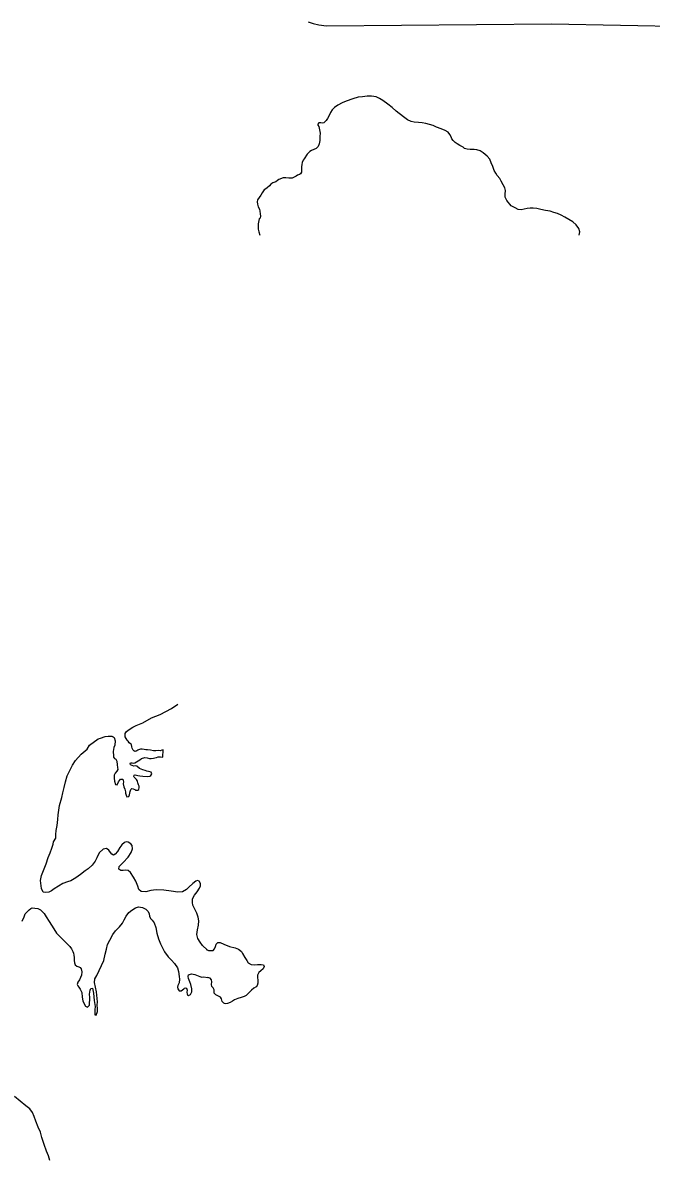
# Model space of a CAD drawing. Extents: x -83719 to 153526, y -11835 to 11446.
# Drawn here: x 1793.7 to 2008.3, y -526 to -139.2 of the extents above; entities that cross this region are included whole.
import ezdxf

# ---------------------------------------------------------------- set-up
doc = ezdxf.new("R2010")
doc.units = 0
doc.layers.add('Level 10', color=7, linetype='Continuous')
doc.layers.add('Level 9', color=7, linetype='Continuous')

msp = doc.modelspace()

# ---------------------------------------------------------------- linework, layer by layer
at = {"layer": 'Level 10'}
msp.add_lwpolyline([(1891.12, -138.94), (1892.91, -139.45), (1894.83, -139.96), (1897.36, -140.28), (1974.25, -139.66), (2021.3, -140.53)], dxfattribs=at)
at = {"layer": 'Level 9'}
for points in [[(1982.59, -208.18), (1981.44, -207.13), (1980.09, -206.35), (1978.71, -205.54), (1977.53, -204.86), (1976.22, -204.32), (1974.98, -203.94), (1973.7, -203.59), (1972.16, -203.28), (1970.59, -202.94), (1969.18, -202.63), (1967.91, -202.49), (1966.91, -202.47), (1965.91, -202.63), (1964.85, -202.88), (1963.85, -203.1), (1962.82, -202.95), (1961.77, -202.36), (1960.46, -201.75), (1958.93, -199.87), (1958.4, -198.75), (1958.35, -197.75), (1958.53, -196.54), (1958.31, -195.57), (1957.76, -194.51), (1957, -193.32), (1956.59, -192.43), (1955.67, -191.41), (1955.18, -190.58), (1954.67, -189.65), (1954.14, -188.26), (1953.58, -187), (1953.13, -185.77), (1952.24, -184.72), (1950.92, -183.67), (1949.87, -182.99), (1948.7, -182.57), (1947.76, -182.49), (1946.46, -182.45), (1945.46, -182.43), (1944.55, -182.11), (1944.08, -181.65), (1942.97, -181.14), (1942.02, -180.62), (1941.35, -180.13), (1940.63, -179.44), (1940.22, -178.85), (1939.91, -178.18), (1939.53, -177.35), (1938.88, -176.6), (1937.87, -176.01), (1936.52, -175.44), (1934.98, -174.89), (1933.77, -174.35), (1932.53, -174), (1931.32, -173.66), (1930.05, -173.44), (1928.82, -173.33), (1927.31, -173.16), (1926.31, -172.94), (1925.03, -172.33), (1923.71, -171.38), (1921.21, -169.46), (1919.85, -168.18), (1918.33, -167), (1916.67, -165.82), (1915.52, -165.04), (1914.34, -164.5), (1912.81, -164.26), (1911.27, -164.28), (1909.68, -164.51), (1908.24, -164.6), (1906.42, -165.2), (1904.17, -165.98), (1902.78, -166.57), (1901.32, -167.33), (1900.14, -168.19), (1899.39, -169), (1898.77, -169.92), (1898.16, -171.07), (1897.71, -171.91), (1897.29, -172.58), (1896.9, -173.09), (1896.47, -173.37), (1895.9, -173.48), (1895.47, -173.45), (1895.04, -173.43), (1894.8, -173.43), (1894.51, -173.8), (1894.45, -174.14), (1894.76, -174.7), (1894.94, -175.23), (1895.2, -176.9), (1895.19, -178.07), (1895.12, -179.41), (1894.9, -180.58), (1894.55, -181.46), (1893.9, -182.14), (1893.11, -182.55), (1892.31, -182.83), (1891.69, -183.21)], [(1891.69, -183.21), (1890.84, -184.13), (1889.83, -185.65), (1889.47, -186.19), (1889.06, -186.97), (1888.97, -187.57), (1888.88, -188.41), (1888.93, -189.14), (1888.91, -189.65), (1888.85, -190.21), (1888.53, -190.79), (1888.16, -191.03), (1887.57, -191.27), (1887.01, -191.58), (1886.41, -191.93), (1885.69, -192.24), (1884.59, -192.33), (1883.55, -192.18), (1882.58, -192.13), (1881.16, -192.72), (1880.7, -193.13), (1880.14, -193.58), (1879.11, -193.83), (1878.45, -194.28), (1877.93, -194.92), (1877.21, -195.57), (1876.68, -195.88), (1876.19, -196.22), (1875.9, -196.56), (1875.48, -197.24), (1875.03, -198.11), (1874.41, -198.89), (1873.89, -199.64), (1873.77, -200.37), (1873.82, -201.18), (1874.06, -202.04), (1874.51, -202.9), (1874.66, -203.5), (1874.81, -204.43), (1874.86, -205.2), (1874.74, -205.87), (1874.38, -206.21), (1874.11, -207.82), (1874.06, -208.76), (1874.14, -209.66), (1874.36, -210.59), (1874.67, -211.73)], [(1983.63, -211.73), (1983.87, -210.63), (1983.48, -209.4), (1982.59, -208.18)], [(1830.44, -391.98), (1830.54, -391.81), (1831.1, -391.8), (1831.57, -391.86), (1832.03, -391.78), (1832.56, -391.47), (1833.18, -391.06), (1833.71, -390.75), (1834.33, -390.33), (1835.46, -389.94), (1836.26, -390.03), (1837.03, -390.28), (1837.59, -390.3), (1838.42, -390.22), (1838.79, -390.08), (1839.35, -389.9), (1839.91, -389.75), (1840.34, -389.68), (1840.81, -389.74), (1841.54, -389.79), (1841.72, -387.35), (1841.26, -387.49), (1840.6, -387.71), (1840.03, -387.55), (1839.17, -387.7), (1838.34, -387.62), (1837.4, -387.5), (1836.37, -387.32), (1835.73, -387.34), (1835.17, -387.25), (1834.5, -387.13), (1833.9, -387.11), (1833.21, -387.32), (1833.04, -387.42), (1832.65, -387.63), (1832.48, -387.77), (1832.32, -387.84), (1832.02, -387.88), (1831.68, -387.65), (1831.38, -387.42), (1831.24, -387.03), (1831.06, -386.76), (1831.02, -386.33), (1830.81, -385.57), (1830.57, -385.27), (1830.09, -384.91), (1829.72, -384.39), (1829.44, -383.99), (1829.06, -383.43), (1828.75, -382.91), (1828.68, -382.54), (1828.73, -381.71), (1828.99, -381.2), (1829.74, -380.58), (1831.28, -379.59), (1832.47, -378.99), (1834.68, -378.08), (1837.71, -376.45), (1840.64, -375.26), (1844.49, -373.25), (1846.72, -371.75)], [(1805.01, -417.51), (1805.02, -416.21), (1805.16, -414.84), (1805.46, -413.2), (1805.71, -411.09), (1805.85, -409.49), (1806.08, -407.95), (1806.25, -406.38), (1807.05, -403.56), (1807.42, -402.02), (1807.92, -400.24), (1808.34, -398.23), (1808.93, -396.21), (1809.73, -394.6), (1810.69, -392.61), (1811.75, -390.99), (1813.67, -388.85), (1815.73, -387.14), (1816.5, -385.72), (1819.48, -383.53), (1820.24, -383.31), (1821.9, -382.78), (1822.89, -382.72), (1824.16, -382.7), (1824.66, -382.85), (1825, -383.18), (1825.26, -384.28), (1825.12, -385.78), (1824.87, -386.49), (1824.63, -387.89), (1824.7, -389.39), (1824.77, -389.79), (1825.08, -390.29), (1825.55, -390.54), (1825.9, -391.2), (1825.99, -392.5), (1826.14, -393.37), (1826.16, -394.03), (1825.84, -394.64), (1825.28, -395.32), (1825, -395.96), (1824.95, -397.03), (1825.11, -397.99), (1825.4, -399.12), (1826, -399.24), (1826.48, -398.3), (1827.16, -397.38), (1827.56, -397.31), (1827.86, -397.4), (1828.11, -398.3), (1828.02, -398.93), (1828.21, -399.93), (1828.56, -400.79), (1828.78, -401.69), (1828.85, -402.12), (1829.03, -402.75), (1829.31, -403.38), (1829.98, -403.3), (1830.13, -402.73), (1830.44, -401.52), (1830.59, -400.88), (1830.98, -400.54), (1831.42, -400.63), (1831.99, -400.92), (1832.23, -401.05), (1832.46, -401.11), (1833.06, -401.07), (1833.35, -400.89), (1833.47, -400.23), (1833.43, -399.76), (1833.22, -399.23), (1833.01, -398.63), (1832.9, -398.17), (1832.76, -397.77), (1832.52, -397.41), (1832.31, -397.25), (1832.04, -396.85), (1831.8, -396.62), (1831.66, -396.39), (1831.82, -396.02), (1832.12, -395.85), (1832.99, -396.06), (1833.72, -396.15), (1834.69, -396.36), (1836.19, -396.4), (1837.12, -396.28), (1837.48, -396.07), (1837.77, -395.54), (1837.52, -394.94), (1836.72, -394.76), (1836.12, -394.57), (1835.48, -394.38), (1834.78, -394.19), (1834.17, -393.94), (1833.54, -393.72), (1832.72, -392.93), (1832.29, -392.84), (1831.62, -392.92), (1831.09, -392.7), (1830.55, -392.48), (1830.44, -391.98)], [(1856.71, -455.62), (1855.08, -454.07), (1854.29, -452.94), (1853.5, -451.72), (1853.21, -450.29), (1853.34, -448.75), (1853.75, -447.14), (1853.82, -445.7), (1853.63, -444.4), (1853.17, -443.04), (1852.45, -441.65), (1851.85, -440.36), (1851.64, -439.4), (1851.71, -438.19), (1852.42, -436.94), (1853.3, -435.76), (1854.05, -434.54), (1854.37, -433.7), (1854.42, -432.93), (1854, -432.17), (1853.36, -431.88), (1852.84, -432.16), (1851.82, -432.94), (1850.47, -434.17), (1849.59, -434.96), (1848.27, -435.75), (1846.67, -435.95), (1844.43, -435.56), (1841.85, -435.27), (1839.32, -435.12), (1837.49, -435.35), (1835.79, -435.75), (1834.16, -435.62), (1833.41, -435.03), (1832.99, -433.87), (1832.39, -432.14), (1831.5, -430.76), (1830.47, -429.24), (1829.72, -428.55), (1828.89, -428.37), (1828.06, -428.55), (1827.22, -428.53), (1826.58, -428.04), (1826.69, -427.1), (1828.04, -425.78), (1829.74, -423.97), (1830.71, -422.35), (1831.19, -421.14), (1831.13, -420), (1830.69, -419.38), (1829.71, -418.79), (1829.01, -418.77), (1828.51, -418.92), (1827.62, -419.7), (1826.91, -420.62), (1826.03, -422.07), (1825.28, -422.99), (1824.76, -423.27), (1824.18, -422.98), (1823.67, -422.38), (1823.12, -421.59), (1822.28, -421.01), (1821.18, -421.19), (1819.84, -422.49), (1819.04, -424.14), (1818.49, -425.29), (1817.48, -426.64), (1816.1, -427.91), (1815.02, -428.66), (1813.47, -429.86), (1811.89, -431.06), (1810.21, -432.09), (1808.98, -432.32), (1807.39, -432.98), (1804.46, -434.78), (1803.54, -435.39), (1802.68, -435.85), (1801.61, -436.03), (1800.71, -435.85), (1800.12, -434.69), (1799.8, -431.89), (1800.14, -430.21), (1800.81, -428.53), (1801.73, -426.27), (1802.46, -424.09), (1803.1, -422.47), (1803.63, -420.89), (1804.11, -419.51), (1804.29, -418.71), (1805.01, -417.51)], [(1794.61, -443.31), (1795.33, -442.5), (1795.95, -441.89), (1796.48, -441.44), (1796.98, -441.3), (1797.91, -441.31), (1798.91, -441.46), (1799.86, -441.98), (1801.01, -443.19), (1801.7, -444.32), (1802.8, -445.9), (1804.31, -448.41), (1805.31, -449.86), (1806.43, -451.08), (1807.82, -452.39), (1808.81, -453.44), (1809.86, -454.49), (1810.37, -455.25), (1810.82, -456.11), (1811.07, -456.7), (1811.18, -457.37), (1811.33, -458.2), (1811.35, -459.27), (1811.4, -459.97), (1811.64, -460.7), (1812.22, -461.12), (1812.92, -461.35), (1813.39, -461.6), (1813.64, -462.07), (1813.86, -463.13), (1813.81, -464.2), (1813.49, -465.04), (1813.11, -465.85), (1812.55, -466.63), (1812.37, -467.4), (1812.54, -467.9), (1812.92, -468.26), (1813.33, -468.99), (1813.89, -470.11), (1814.05, -471.71), (1814.24, -473.01), (1814.76, -474.01), (1815.17, -474.77), (1815.85, -475.16), (1816.53, -474.41), (1816.58, -473.54), (1816.6, -472.8), (1816.65, -471.87), (1816.53, -470.67), (1816.77, -469.36), (1817, -468.79), (1817.53, -468.68), (1817.89, -470.41), (1818.14, -472.81), (1818.41, -474.91), (1818.36, -476.01), (1818.35, -476.98), (1818.4, -477.78), (1818.83, -477.84), (1819.24, -476.63), (1819.22, -475.56), (1819.17, -474.49), (1819.28, -473.29), (1818.89, -469.95), (1818.55, -468.29), (1818.29, -466.76), (1818.34, -465.49), (1819.01, -464.3), (1821.42, -459.18), (1821.82, -457.1), (1822.35, -455.35), (1822.69, -453.74), (1823.43, -452.26), (1824.49, -450.33), (1825.37, -449.08), (1826.81, -447.68), (1827.75, -446.46), (1828.4, -445.38), (1829.01, -444.13), (1829.92, -442.88), (1831.01, -442.06), (1832.19, -441.23), (1833.25, -440.91), (1834.56, -441.16), (1835.74, -441.67), (1836.59, -442.52), (1836.93, -443.25), (1837.01, -444.05), (1837.4, -444.88), (1837.97, -445.43), (1838.59, -446.39), (1839.16, -447.95), (1839.46, -449.85), (1840.03, -451.78), (1840.79, -453.53), (1841.52, -455.16), (1842.08, -456.28), (1843.38, -458), (1844.47, -459.14), (1845.49, -460.29), (1846.55, -461.68)], [(1793.52, -445.81), (1794.2, -444.36), (1794.61, -443.31)], [(1856.34, -455.42), (1856.71, -455.62), (1857.18, -455.75), (1858.08, -455.84), (1858.71, -455.77), (1859.24, -455.2), (1859.5, -454.43), (1859.79, -453.59), (1860.29, -453.08), (1861.09, -453.08), (1862.39, -453.67), (1864.36, -454.39), (1866.2, -454.9), (1867.43, -455.36), (1868.37, -456.16), (1868.78, -456.85), (1869.59, -458.15), (1870.2, -459.21), (1870.7, -459.97), (1871.74, -460.53), (1872.77, -460.66), (1873.91, -460.62), (1875.14, -460.57), (1875.91, -460.73), (1876.11, -461.3), (1875.82, -462.03), (1874.99, -462.74), (1874.36, -463.28), (1873.87, -464.19), (1873.88, -465.15), (1873.95, -465.85), (1873.99, -466.95), (1873.8, -467.69), (1873.4, -468.16), (1872.61, -468.6), (1871.78, -469.31), (1871.06, -470.15), (1870, -471.13), (1869.3, -471.53), (1868.31, -471.87), (1867.14, -472.15), (1866.01, -472.69), (1865.35, -473.1), (1864.52, -473.57), (1863.63, -473.88), (1863.03, -473.95), (1862.59, -473.89), (1862.33, -473.76), (1861.86, -473.19), (1861.58, -472.26), (1861.18, -471.73), (1860.27, -471.24), (1859.61, -470.91), (1859.1, -470.35), (1859.02, -469.21), (1858.72, -468.55), (1858.25, -468.08), (1858.14, -467.38), (1858.27, -466.55), (1858.2, -465.85), (1857.73, -465.29), (1857.22, -465.09), (1856.86, -464.99)], [(1846.55, -461.68), (1846.91, -463.01), (1847.14, -464.67), (1847.29, -465.64), (1847.11, -466.81), (1846.73, -467.69), (1846.6, -468.29), (1846.68, -468.89), (1847.13, -469.59), (1847.76, -469.54), (1848.71, -468.85), (1848.94, -468.62), (1849.28, -468.51), (1849.65, -468.67), (1849.82, -469.33), (1849.77, -470.04), (1849.85, -470.67), (1850.02, -470.97), (1850.33, -471.16), (1850.99, -470.82), (1851.5, -469.9), (1851.42, -468.84), (1851.06, -467.44), (1850.77, -466.51), (1850.35, -465.35), (1850.17, -464.65), (1850.26, -464.11), (1851.29, -463.76), (1852.49, -463.94), (1853.64, -464.45), (1854.24, -464.71), (1854.91, -464.86), (1855.48, -464.82), (1856.86, -464.99)], [(1803.01, -527.45), (1802.58, -525.89), (1801.82, -524.3), (1801.01, -522.01), (1800.3, -519.59), (1799.8, -517.83), (1799, -516.1), (1798.16, -514.08), (1797.6, -512.42), (1797.04, -511.06), (1796.11, -509.88), (1794.79, -508.8), (1790.93, -505.6)]]:
    msp.add_lwpolyline(points, dxfattribs=at)

doc.saveas('drawing.dxf')
